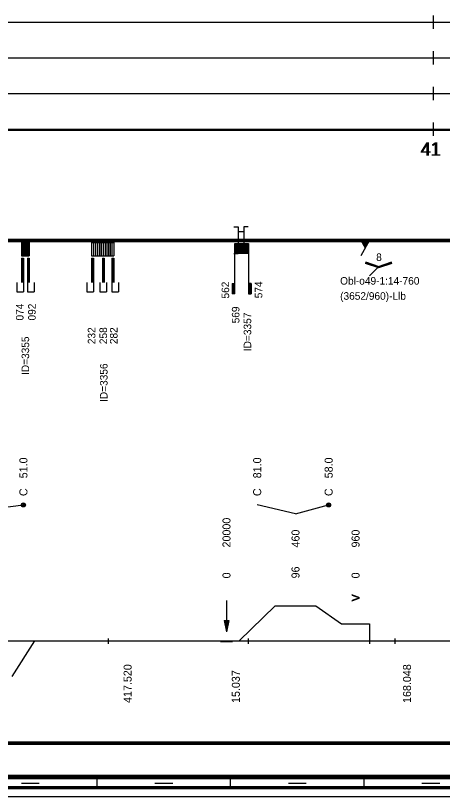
# Model space of a CAD drawing. Extents: x 2 to 10148, y 0 to 380.
# Drawn here: x 4306.7 to 4402.6, y 0 to 175.5 of the extents above; entities that cross this region are included whole.
import ezdxf

# ---------------------------------------------------------------- set-up
doc = ezdxf.new("R2010")
doc.units = 0
for name, color, linetype in [('CARA_S_OBJEKTY', 7, 'Continuous'), ('KRIV1_CARA', 7, 'Continuous'), ('KRIV1_TEXT', 7, 'Continuous'), ('L_OBJEKTY_TEXT', 7, 'Continuous'), ('L_OBJEKTY_TVAR', 7, 'Continuous'), ('OBJEKTY_TEXT', 7, 'Continuous'), ('OBJEKTY_TVAR', 7, 'Continuous'), ('RAM', 7, 'Continuous'), ('RYCHL_RASTR', 7, 'Continuous'), ('RYCHL_STAN', 7, 'Continuous'), ('STAN_CARA', 7, 'Continuous')]:
    doc.layers.add(name, color=color, linetype=linetype)

msp = doc.modelspace()

# ---------------------------------------------------------------- linework, layer by layer
for p, q in [((4327.46, 35.51), (4327.46, 34.32)), ((4358.96, 35.51), (4358.96, 34.32)), ((4386.21, 35.51), (4386.21, 34.32)), ((4391.92, 35.51), (4391.92, 34.32))]:
    msp.add_line(p, q)
at = {"layer": 'CARA_S_OBJEKTY'}
for p, q in [((4045.76, 125.25), (5128.6, 125.25)), ((4045.76, 125), (5128.6, 125)), ((4045.76, 124.75), (5128.6, 124.75))]:
    msp.add_line(p, q, dxfattribs=at)
at = {"layer": 'KRIV1_CARA'}
for p, q in [((4356.93, 35), (4365.03, 42.83)), ((4365.03, 42.83), (4374.14, 42.83)), ((4374.14, 42.83), (4379.94, 38.75)), ((4379.94, 38.75), (4386.25, 38.75)), ((4386.25, 38.75), (4386.25, 35)), ((4045.76, 35), (5128.6, 35)), ((4305.88, 26.96), (4310.99, 35)), ((4352.74, 35), (4352.74, 34.82)), ((4352.74, 34.82), (4355.43, 34.82)), ((4355.43, 34.82), (4355.43, 35))]:
    msp.add_line(p, q, dxfattribs=at)
at = {"layer": 'KRIV1_TEXT'}
for p, q in [((4291.68, 63.5), (4308.44, 65.5)), ((4369.59, 63.5), (4360.98, 65.5)), ((4369.59, 63.5), (4377.04, 65.5)), ((4354.08, 44), (4354.08, 42.2)), ((4354.08, 42.2), (4354.08, 40)), ((4353.58, 39.5), (4354.08, 37)), ((4353.58, 39.5), (4354.58, 39.5)), ((4353.68, 39.5), (4354.08, 37.5)), ((4353.78, 39.5), (4354.08, 38)), ((4353.88, 39.5), (4354.08, 38.5)), ((4353.98, 39.5), (4354.08, 39)), ((4354.08, 40), (4354.08, 37)), ((4354.58, 39.5), (4354.08, 37)), ((4354.48, 39.5), (4354.08, 37.5)), ((4354.38, 39.5), (4354.08, 38)), ((4354.28, 39.5), (4354.08, 38.5)), ((4354.18, 39.5), (4354.08, 39)), ((4354.08, 39.5), (4354.08, 39.5)), ((4354.08, 39.5), (4354.08, 39.5))]:
    msp.add_line(p, q, dxfattribs=at)
for centre, radius in [((4308.44, 65.5), 0.45), ((4308.44, 65.5), 0.3), ((4308.44, 65.5), 0.15), ((4377.04, 65.5), 0.45), ((4377.04, 65.5), 0.3), ((4377.04, 65.5), 0.15)]:
    msp.add_circle(centre, radius, dxfattribs=at)
at = {"layer": 'L_OBJEKTY_TVAR'}
for p, q in [((4355.73, 128), (4356.73, 128)), ((4356.73, 128), (4356.73, 122)), ((4356.73, 127), (4357.98, 127)), ((4357.98, 128), (4357.98, 122)), ((4358.98, 128), (4357.98, 128)), ((4356.73, 123), (4357.98, 123)), ((4355.73, 122), (4356.73, 122)), ((4358.98, 122), (4357.98, 122))]:
    msp.add_line(p, q, dxfattribs=at)
at = {"layer": 'OBJEKTY_TVAR'}
for p, q in [((4384.25, 125), (4385.25, 123.27)), ((4386.25, 125), (4384.25, 121.54)), ((4384.4, 125), (4385.32, 123.4)), ((4384.55, 125), (4385.4, 123.53)), ((4384.7, 125), (4385.47, 123.66)), ((4384.85, 125), (4385.55, 123.79)), ((4385, 125), (4385.62, 123.92)), ((4385.15, 125), (4385.7, 124.05)), ((4385.3, 125), (4385.77, 124.18)), ((4385.45, 125), (4385.85, 124.31)), ((4385.6, 125), (4385.92, 124.44)), ((4385.75, 125), (4386, 124.57)), ((4385.9, 125), (4386.07, 124.7)), ((4386.05, 125), (4386.15, 124.83)), ((4308.02, 124.5), (4308.02, 121.5)), ((4308.02, 124.5), (4309.77, 124.5)), ((4308.31, 124.5), (4308.31, 121.5)), ((4308.6, 124.5), (4308.6, 121.5)), ((4308.9, 124.5), (4308.9, 121.5)), ((4309.19, 124.5), (4309.19, 121.5)), ((4309.48, 124.5), (4309.48, 121.5)), ((4309.77, 124.5), (4309.77, 121.5)), ((4323.76, 124.5), (4323.76, 121.5)), ((4323.76, 124.5), (4326.39, 124.5)), ((4324.2, 124.5), (4324.2, 121.5)), ((4324.64, 124.5), (4324.64, 121.5)), ((4325.08, 124.5), (4325.08, 121.5)), ((4325.51, 124.5), (4325.51, 121.5)), ((4325.95, 124.5), (4325.95, 121.5)), ((4326.39, 124.5), (4326.39, 121.5)), ((4326.39, 124.5), (4326.39, 121.5)), ((4326.39, 124.5), (4328.74, 124.5)), ((4326.78, 124.5), (4326.78, 121.5)), ((4327.17, 124.5), (4327.17, 121.5)), ((4327.57, 124.5), (4327.57, 121.5)), ((4327.96, 124.5), (4327.96, 121.5)), ((4328.35, 124.5), (4328.35, 121.5)), ((4328.74, 124.5), (4328.74, 121.5)), ((4355.99, 124.25), (4358.99, 124.25)), ((4355.99, 113), (4355.99, 124.25)), ((4355.99, 124.17), (4358.99, 124.17)), ((4355.99, 124.1), (4358.99, 124.1)), ((4355.99, 124.02), (4358.99, 124.02)), ((4355.99, 123.95), (4358.99, 123.95)), ((4355.99, 123.87), (4358.99, 123.87)), ((4355.99, 123.8), (4358.99, 123.8)), ((4355.99, 123.72), (4358.99, 123.72)), ((4355.99, 123.65), (4358.99, 123.65)), ((4355.99, 123.57), (4358.99, 123.57)), ((4355.99, 123.5), (4358.99, 123.5)), ((4355.99, 123.42), (4358.99, 123.42)), ((4355.99, 123.35), (4358.99, 123.35)), ((4355.99, 123.27), (4358.99, 123.27)), ((4355.99, 123.2), (4358.99, 123.2)), ((4355.99, 123.12), (4358.99, 123.12)), ((4355.99, 123.05), (4358.99, 123.05)), ((4355.99, 122.97), (4358.99, 122.97)), ((4355.99, 122.9), (4358.99, 122.9)), ((4358.99, 124.25), (4358.99, 113)), ((4308.02, 121.5), (4309.77, 121.5)), ((4323.76, 121.5), (4326.39, 121.5)), ((4326.39, 121.5), (4328.74, 121.5)), ((4355.99, 122.82), (4358.99, 122.82)), ((4355.99, 122.75), (4358.99, 122.75)), ((4355.99, 122.67), (4358.99, 122.67)), ((4355.99, 122.6), (4358.99, 122.6)), ((4355.99, 122.52), (4358.99, 122.52)), ((4355.99, 122.45), (4358.99, 122.45)), ((4355.99, 122.37), (4358.99, 122.37)), ((4355.99, 122.3), (4358.99, 122.3)), ((4355.99, 122.22), (4358.99, 122.22)), ((4355.99, 122.15), (4358.99, 122.15)), ((4355.99, 122.07), (4358.99, 122.07)), ((4308.02, 121), (4308.02, 115.5)), ((4308.02, 121), (4308.45, 121)), ((4308.23, 121), (4308.23, 115.5)), ((4308.45, 121), (4308.45, 115.5)), ((4309.35, 121), (4309.35, 115.5)), ((4309.35, 121), (4309.77, 121)), ((4309.56, 121), (4309.56, 115.5)), ((4309.77, 121), (4309.77, 115.5)), ((4323.76, 121), (4323.76, 115.5)), ((4323.76, 121), (4324.19, 121)), ((4323.98, 121), (4323.98, 115.5)), ((4324.19, 121), (4324.19, 115.5)), ((4326.18, 121), (4326.18, 115.5)), ((4326.18, 121), (4326.61, 121)), ((4326.39, 121), (4326.39, 115.5)), ((4326.61, 121), (4326.61, 115.5)), ((4328.31, 121), (4328.31, 115.5)), ((4328.31, 121), (4328.74, 121)), ((4328.53, 121), (4328.53, 115.5)), ((4328.74, 121), (4328.74, 115.5)), ((4385.21, 119.88), (4388.21, 118.88)), ((4385.25, 120), (4388.25, 119)), ((4385.29, 120.12), (4388.29, 119.12)), ((4388.21, 119.12), (4391.21, 120.12)), ((4388.25, 119), (4391.25, 120)), ((4388.29, 118.88), (4391.29, 119.88)), ((4388.25, 119), (4386.25, 117)), ((4306.95, 115.5), (4306.95, 113.4)), ((4308.45, 115.5), (4308.45, 113.4)), ((4309.35, 115.5), (4309.35, 113.4)), ((4310.85, 115.5), (4310.85, 113.4)), ((4322.69, 115.5), (4322.69, 113.4)), ((4324.19, 115.5), (4324.19, 113.4)), ((4325.64, 115.5), (4325.64, 113.4)), ((4327.14, 115.5), (4327.14, 113.4)), ((4328.31, 115.5), (4328.31, 113.4)), ((4329.81, 115.5), (4329.81, 113.4)), ((4355.39, 115.25), (4355.39, 113)), ((4355.39, 115.25), (4355.99, 115.25)), ((4355.46, 115.25), (4355.46, 113)), ((4355.54, 115.25), (4355.54, 113)), ((4355.61, 115.25), (4355.61, 113)), ((4355.69, 115.25), (4355.69, 113)), ((4355.76, 115.25), (4355.76, 113)), ((4355.84, 115.25), (4355.84, 113)), ((4355.91, 115.25), (4355.91, 113)), ((4359.59, 115.25), (4358.99, 115.25)), ((4359.07, 115.25), (4359.07, 113)), ((4359.14, 115.25), (4359.14, 113)), ((4359.22, 115.25), (4359.22, 113)), ((4359.29, 115.25), (4359.29, 113)), ((4359.37, 115.25), (4359.37, 113)), ((4359.44, 115.25), (4359.44, 113)), ((4359.52, 115.25), (4359.52, 113)), ((4359.59, 115.25), (4359.59, 113)), ((4306.95, 113.4), (4308.45, 113.4)), ((4309.35, 113.4), (4310.85, 113.4)), ((4322.69, 113.4), (4324.19, 113.4)), ((4325.64, 113.4), (4327.14, 113.4)), ((4328.31, 113.4), (4329.81, 113.4)), ((4355.99, 113), (4355.39, 113)), ((4358.99, 113), (4359.59, 113))]:
    msp.add_line(p, q, dxfattribs=at)
at = {"layer": 'RAM'}
for p, q in [((4045.76, 4.75), (5128.6, 4.75)), ((4045.76, 4.5), (5128.6, 4.5)), ((4045.76, 4.25), (5128.6, 4.25)), ((4045.76, 4), (5128.6, 4)), ((4325, 2), (4325, 4)), ((4355, 2), (4355, 4)), ((4385, 2), (4385, 4)), ((4045.76, 2.25), (5128.6, 2.25)), ((4045.76, 2), (5128.6, 2)), ((4308, 3), (4312, 3)), ((4338, 3), (4342, 3)), ((4368, 3), (4372, 3)), ((4398, 3), (4402, 3)), ((4045.76, 1.75), (5128.6, 1.75)), ((4045.76, 0), (5128.6, 0))]:
    msp.add_line(p, q, dxfattribs=at)
at = {"layer": 'RYCHL_RASTR'}
for p, q in [((4400.57, 172.5), (4400.57, 175.5)), ((4041.64, 174), (5128.26, 174)), ((4400.57, 164.5), (4400.57, 167.5)), ((4041.69, 166), (5128.25, 166)), ((4041.65, 158), (5128.24, 158)), ((4400.57, 156.5), (4400.57, 159.5)), ((4400.57, 148.5), (4400.57, 151.5)), ((4045.76, 150), (5128.6, 150)), ((4045.76, 149.75), (5128.6, 149.75))]:
    msp.add_line(p, q, dxfattribs=at)
at = {"layer": 'STAN_CARA'}
for p, q in [((4302.07, 12.25), (4799.07, 12.25)), ((4302.07, 12), (4799.07, 12)), ((4302.07, 12), (4799.07, 12)), ((4302.07, 11.75), (4799.07, 11.75))]:
    msp.add_line(p, q, dxfattribs=at)

# ---------------------------------------------------------------- texts
at = {"layer": 'KRIV1_TEXT'}
for s, p in [('51.0', (4309.34, 71.5)), ('81.0', (4361.88, 71.5)), ('58.0', (4377.94, 71.5)), ('C', (4309.34, 67.5)), ('C', (4361.88, 67.5)), ('C', (4377.94, 67.5)), ('20000', (4354.98, 55.95)), ('460', (4370.49, 55.95)), ('960', (4383.99, 55.95)), ('96', (4370.49, 49)), ('0', (4354.98, 49)), ('0', (4383.99, 49)), ('V', (4383.99, 43.9)), ('V', (4383.99, 43.75)), ('417.520', (4332.76, 21)), ('15.037', (4357.08, 21)), ('168.048', (4395.55, 21))]:
    msp.add_text(s, height=1.8, rotation=90, dxfattribs=at).set_placement(p)
at = {"layer": 'L_OBJEKTY_TEXT'}
for s, p in [('562', (4354.68, 111.91)), ('574', (4362.14, 111.96))]:
    msp.add_text(s, height=1.7, rotation=90, dxfattribs=at).set_placement(p)
at = {"layer": 'OBJEKTY_TEXT'}
for s, p in [('8', (4387.72, 120.35)), ('Obl-o49-1:14-760', (4379.62, 115.03)), ('(3652/960)-Llb', (4379.62, 111.63))]:
    msp.add_text(s, height=1.7, dxfattribs=at).set_placement(p)
for s, p in [('074', (4308.47, 106.97)), ('092', (4311.2, 106.97)), ('569', (4356.99, 106.33)), ('ID=3357', (4359.64, 100.08)), ('232', (4324.61, 101.65)), ('258', (4327.24, 101.65)), ('282', (4329.59, 101.65)), ('ID=3355', (4309.73, 94.72)), ('ID=3356', (4327.35, 88.66))]:
    msp.add_text(s, height=1.7, rotation=90, dxfattribs=at).set_placement(p)
at = {"layer": 'RYCHL_STAN'}
for p in [(4397.63, 144), (4397.88, 144)]:
    msp.add_text('41', height=3, dxfattribs=at).set_placement(p)

doc.saveas('drawing.dxf')
